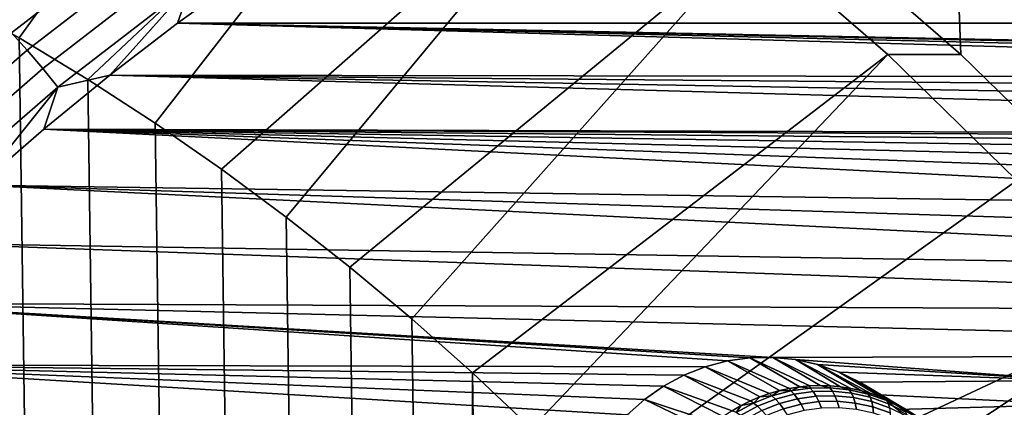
# Model space of a CAD drawing. Header units: metres. Extents: x -22 to 239, y -22 to 22.
# Tile 299 of 325: x 213 to 217.6, y 9.88 to 11.69. Entities that reach past the tile are written whole.
import ezdxf

# ---------------------------------------------------------------- set-up
doc = ezdxf.new("R2010")
doc.units = ezdxf.units.M
doc.layers.add('solid_10_151_033_XXX', color=7, linetype='CONTINUOUS')

msp = doc.modelspace()

# ---------------------------------------------------------------- linework, layer by layer
at = {"layer": 'solid_10_151_033_XXX'}
for points in [[(216.763474, 12.07652, 227.461121), (217.397079, 11.525177, 227.691727), (217.217407, 16.280254, 227.626328)], [(217.397079, 11.525177, 227.691727), (218.000061, 10.936251, 227.911194), (218.032181, 15.726037, 227.922882), (217.217407, 16.280254, 227.626328)], [(214.358215, 13.487585, 227.649841), (212.672134, 11.787946, 229.16452), (212.997879, 11.603481, 229.283081)], [(215.070831, 13.059322, 227.909225), (214.358215, 13.487585, 227.649841), (212.997879, 11.603481, 229.283081), (213.318314, 11.408838, 229.399719)], [(215.070831, 13.059322, 227.909225), (213.318314, 11.408838, 229.399719), (213.633255, 11.204146, 229.514343)], [(215.759308, 12.588466, 228.159805), (215.070831, 13.059322, 227.909225), (213.633255, 11.204146, 229.514343), (213.942337, 10.98961, 229.626846)], [(215.759308, 12.588466, 228.159805), (213.942337, 10.98961, 229.626846), (214.245285, 10.76545, 229.737106)], [(216.421494, 12.076488, 228.400818), (215.759308, 12.588466, 228.159805), (214.245285, 10.76545, 229.737106), (214.54187, 10.531833, 229.845047)], [(213.598282, 12.120382, 184.698227), (212.960785, 11.62748, 184.466202), (212.885834, 11.705322, 184.496613), (213.527603, 12.201525, 184.730194)], [(213.667969, 12.034737, 184.677994), (213.034973, 11.545317, 184.447601), (212.960785, 11.62748, 184.466202), (213.598282, 12.120382, 184.698227)], [(216.421494, 12.076488, 228.400818), (214.54187, 10.531833, 229.845047), (214.831848, 10.288918, 229.950592)], [(217.055054, 11.525182, 228.631424), (216.421494, 12.076488, 228.400818), (214.831848, 10.288918, 229.950592), (215.114899, 10.037018, 230.053619)], [(216.421494, 12.076488, 228.400818), (217.055054, 11.525182, 228.631424), (217.397079, 11.525177, 227.691727), (216.763474, 12.07652, 227.461121)], [(213.735794, 11.945666, 184.669754), (213.107468, 11.459868, 184.441055), (213.034973, 11.545317, 184.447601), (213.667969, 12.034737, 184.677994)], [(213.800888, 11.854294, 184.673584), (213.177368, 11.372212, 184.44664), (213.107468, 11.459868, 184.441055), (213.735794, 11.945666, 184.669754)], [(213.73735, 11.671422, 184.643936), (214.059677, 11.904324, 184.761246), (229.102448, 11.671424, 190.236359)], [(213.800888, 11.854294, 184.673584), (214.059677, 11.904324, 184.761246), (213.73735, 11.671422, 184.643936)], [(214.059677, 11.904324, 184.761246), (228.780136, 11.904325, 190.119049), (229.102448, 11.671424, 190.236359)], [(213.800888, 11.854294, 184.673584), (213.421524, 11.428628, 184.528976), (213.177368, 11.372212, 184.44664)], [(213.800888, 11.854294, 184.673584), (213.73735, 11.671422, 184.643936), (213.421524, 11.428628, 184.528976)], [(213.318314, -11.408838, 229.399719), (212.997879, 11.603481, 229.283081), (212.672134, 11.787946, 229.16452), (212.997879, -11.603481, 229.283081)], [(221.008469, 11.418055, 187.290405), (213.421524, 11.428628, 184.528976), (213.73735, 11.671422, 184.643936), (221.106812, 11.461402, 187.326187)], [(221.419907, 11.518, 187.44014), (213.73735, 11.671422, 184.643936), (229.102448, 11.671424, 190.236359), (229.418274, 11.42863, 190.351318)], [(221.313782, 11.511657, 187.40152), (213.73735, 11.671422, 184.643936), (221.419907, 11.518, 187.44014)], [(221.208862, 11.492689, 187.363342), (221.106812, 11.461402, 187.326187), (213.73735, 11.671422, 184.643936)], [(221.313782, 11.511657, 187.40152), (221.208862, 11.492689, 187.363342), (213.73735, 11.671422, 184.643936)], [(213.034973, 11.545317, 184.447601), (212.42926, 11.018239, 184.227142), (212.350754, 11.096651, 184.244171), (212.960785, 11.62748, 184.466202)], [(213.633255, -11.204146, 229.514343), (213.318314, 11.408838, 229.399719), (212.997879, 11.603481, 229.283081), (213.318314, -11.408838, 229.399719)], [(213.107468, 11.459868, 184.441055), (212.506241, 10.936692, 184.222229), (212.42926, 11.018239, 184.227142), (213.034973, 11.545317, 184.447601)], [(217.055054, 11.525182, 228.631424), (215.114899, 10.037018, 230.053619), (215.390793, 9.776317, 230.154037)], [(217.658005, 10.936286, 228.850876), (217.055054, 11.525182, 228.631424), (215.390793, 9.776317, 230.154037), (215.659378, 9.506945, 230.251785)], [(217.055054, 11.525182, 228.631424), (217.658005, 10.936286, 228.850876), (218.000061, 10.936251, 227.911194), (217.397079, 11.525177, 227.691727)], [(213.177368, 11.372212, 184.44664), (212.580734, 10.853037, 184.229492), (212.506241, 10.936692, 184.222229), (213.107468, 11.459868, 184.441055)], [(218.828598, 11.15921, 186.496994), (213.112442, 11.176139, 184.416473), (213.421524, 11.428628, 184.528976), (220.749466, 11.222472, 187.196121)], [(213.177368, 11.372212, 184.44664), (213.421524, 11.428628, 184.528976), (213.112442, 11.176139, 184.416473)], [(213.942337, -10.98961, 229.626846), (213.633255, 11.204146, 229.514343), (213.318314, 11.408838, 229.399719), (213.633255, -11.204146, 229.514343)], [(220.828735, 11.297859, 187.224976), (220.749466, 11.222472, 187.196121), (213.421524, 11.428628, 184.528976)], [(220.915497, 11.363371, 187.256561), (220.828735, 11.297859, 187.224976), (213.421524, 11.428628, 184.528976)], [(221.008469, 11.418055, 187.290405), (220.915497, 11.363371, 187.256561), (213.421524, 11.428628, 184.528976)], [(213.177368, 11.372212, 184.44664), (212.81044, 10.914219, 184.306564), (212.580734, 10.853037, 184.229492)], [(213.177368, 11.372212, 184.44664), (213.112442, 11.176139, 184.416473), (212.81044, 10.914219, 184.306564)], [(214.245285, -10.76545, 229.737106), (213.942337, 10.98961, 229.626846), (213.633255, 11.204146, 229.514343), (213.942337, -10.98961, 229.626846)], [(218.168991, 10.837244, 186.256912), (212.81044, 10.914219, 184.306564), (213.112442, 11.176139, 184.416473), (218.245499, 10.915674, 186.28476)], [(218.722656, 11.148637, 186.458435), (218.618607, 11.125534, 186.420563), (213.112442, 11.176139, 184.416473)], [(218.517639, 11.090177, 186.383804), (213.112442, 11.176139, 184.416473), (218.618607, 11.125534, 186.420563)], [(218.828598, 11.15921, 186.496994), (218.722656, 11.148637, 186.458435), (213.112442, 11.176139, 184.416473)], [(218.329956, 10.984631, 186.315491), (218.245499, 10.915674, 186.28476), (213.112442, 11.176139, 184.416473)], [(218.420914, 11.04296, 186.348602), (218.329956, 10.984631, 186.315491), (213.112442, 11.176139, 184.416473)], [(218.517639, 11.090177, 186.383804), (218.420914, 11.04296, 186.348602), (213.112442, 11.176139, 184.416473)], [(214.54187, -10.531833, 229.845047), (214.245285, 10.76545, 229.737106), (213.942337, 10.98961, 229.626846), (214.245285, -10.76545, 229.737106)], [(217.99498, 10.554418, 186.193573), (212.515701, 10.643051, 184.19928), (212.81044, 10.914219, 184.306564), (218.042877, 10.655416, 186.211014)], [(218.10112, 10.750069, 186.232208), (218.042877, 10.655416, 186.211014), (212.81044, 10.914219, 184.306564)], [(218.168991, 10.837244, 186.256912), (218.10112, 10.750069, 186.232208), (212.81044, 10.914219, 184.306564)], [(218.228439, 10.311656, 229.058487), (217.658005, 10.936286, 228.850876), (215.659378, 9.506945, 230.251785), (215.920288, 9.229296, 230.346756)], [(214.831848, -10.288918, 229.950592), (214.54187, 10.531833, 229.845047), (214.245285, 10.76545, 229.737106), (214.54187, -10.531833, 229.845047)], [(217.932388, 10.338549, 186.170792), (212.228485, 10.362842, 184.094742), (212.515701, 10.643051, 184.19928), (217.957962, 10.448277, 186.180099)], [(217.99498, 10.554418, 186.193573), (217.957962, 10.448277, 186.180099), (212.515701, 10.643051, 184.19928)], [(215.114899, -10.037018, 230.053619), (214.831848, 10.288918, 229.950592), (214.54187, 10.531833, 229.845047), (214.831848, -10.288918, 229.950592)], [(216.202866, 10.065249, 185.541306), (211.949066, 10.073891, 183.993042), (212.228485, 10.362842, 184.094742), (216.305954, 10.092456, 185.578827)], [(216.411484, 10.107242, 185.617233), (216.305954, 10.092456, 185.578827), (212.228485, 10.362842, 184.094742)], [(216.5177, 10.109359, 185.655884), (216.411484, 10.107242, 185.617233), (212.228485, 10.362842, 184.094742)], [(217.918503, 10.226243, 186.165741), (217.916519, 10.113242, 186.165024), (216.5177, 10.109359, 185.655884), (212.228485, 10.362842, 184.094742)], [(217.932388, 10.338549, 186.170792), (217.918503, 10.226243, 186.165741), (212.228485, 10.362842, 184.094742)], [(218.228439, 10.311656, 229.058487), (215.920288, 9.229296, 230.346756), (216.173325, 8.943561, 230.438858)], [(218.764389, 9.653443, 229.253571), (218.228439, 10.311656, 229.058487), (216.173325, 8.943561, 230.438858), (216.418396, 8.649867, 230.528046)], [(215.114899, -10.037018, 230.053619), (215.114899, 10.037018, 230.053619), (214.831848, 10.288918, 229.950592)], [(215.763657, 9.759274, 185.381439), (211.677673, 9.776412, 183.894272), (211.949066, 10.073891, 183.993042), (215.837341, 9.840672, 185.408264)], [(216.103104, 10.025855, 185.50499), (216.008209, 9.97488, 185.470459), (211.949066, 10.073891, 183.993042)], [(215.919281, 9.912919, 185.43808), (211.949066, 10.073891, 183.993042), (216.008209, 9.97488, 185.470459)], [(216.202866, 10.065249, 185.541306), (216.103104, 10.025855, 185.50499), (211.949066, 10.073891, 183.993042)], [(215.919281, 9.912919, 185.43808), (215.837341, 9.840672, 185.408264), (211.949066, 10.073891, 183.993042)], [(216.549606, 9.953823, 184.867142), (216.503326, 9.940629, 184.850296), (216.202866, 10.065249, 185.541306), (216.305954, 10.092456, 185.578827)], [(216.643921, 9.97152, 184.901474), (216.596512, 9.964132, 184.884216), (216.305954, 10.092456, 185.578827), (216.411484, 10.107242, 185.617233)], [(216.596512, 9.964132, 184.884216), (216.549606, 9.953823, 184.867142), (216.305954, 10.092456, 185.578827)], [(216.739517, 9.977447, 184.936264), (216.691635, 9.975964, 184.918839), (216.411484, 10.107242, 185.617233), (216.5177, 10.109359, 185.655884)], [(216.691635, 9.975964, 184.918839), (216.643921, 9.97152, 184.901474), (216.411484, 10.107242, 185.617233)], [(217.916519, 10.113242, 186.165024), (217.926453, 10.000496, 186.16864), (216.623611, 10.098789, 185.694443), (216.5177, 10.109359, 185.655884)], [(216.835129, 9.97152, 184.971069), (216.787399, 9.975964, 184.95369), (216.5177, 10.109359, 185.655884), (216.623611, 10.098789, 185.694443)], [(216.787399, 9.975964, 184.95369), (216.739517, 9.977447, 184.936264), (216.5177, 10.109359, 185.655884)], [(217.926453, 10.000496, 186.16864), (216.727692, 10.075682, 185.732315), (216.623611, 10.098789, 185.694443)], [(216.929443, 9.953823, 185.005386), (216.882523, 9.964132, 184.988312), (216.623611, 10.098789, 185.694443), (216.727692, 10.075682, 185.732315)], [(216.882523, 9.964132, 184.988312), (216.835129, 9.97152, 184.971069), (216.623611, 10.098789, 185.694443)], [(217.926453, 10.000496, 186.16864), (216.828674, 10.040317, 185.769073), (216.727692, 10.075682, 185.732315)], [(217.021179, 9.924594, 185.038788), (216.975708, 9.940629, 185.022232), (216.727692, 10.075682, 185.732315), (216.828674, 10.040317, 185.769073)], [(216.975708, 9.940629, 185.022232), (216.929443, 9.953823, 185.005386), (216.727692, 10.075682, 185.732315)], [(215.390793, -9.776317, 230.154037), (215.390793, 9.776317, 230.154037), (215.114899, 10.037018, 230.053619)], [(215.114899, -10.037018, 230.053619), (215.390793, -9.776317, 230.154037), (215.114899, 10.037018, 230.053619)], [(216.457855, 9.924594, 184.83374), (216.41333, 9.905772, 184.817551), (216.103104, 10.025855, 185.50499), (216.202866, 10.065249, 185.541306)], [(216.503326, 9.940629, 184.850296), (216.457855, 9.924594, 184.83374), (216.202866, 10.065249, 185.541306)], [(217.926453, 10.000496, 186.16864), (216.925369, 9.993113, 185.804276), (216.828674, 10.040317, 185.769073)], [(217.109116, 9.884228, 185.070786), (217.065704, 9.905772, 185.054993), (216.828674, 10.040317, 185.769073), (216.925369, 9.993113, 185.804276)], [(217.065704, 9.905772, 185.054993), (217.021179, 9.924594, 185.038788), (216.828674, 10.040317, 185.769073)], [(216.369919, 9.884228, 184.801743), (216.327759, 9.860033, 184.786392), (216.008209, 9.97488, 185.470459), (216.103104, 10.025855, 185.50499)], [(216.41333, 9.905772, 184.817551), (216.369919, 9.884228, 184.801743), (216.103104, 10.025855, 185.50499)], [(217.926453, 10.000496, 186.16864), (217.948166, 9.889766, 186.176544), (217.016357, 9.934763, 185.837387), (216.925369, 9.993113, 185.804276)], [(217.192062, 9.83327, 185.100983), (217.151291, 9.860033, 185.086136), (216.925369, 9.993113, 185.804276), (217.016357, 9.934763, 185.837387)], [(217.151291, 9.860033, 185.086136), (217.109116, 9.884228, 185.070786), (216.925369, 9.993113, 185.804276)], [(216.247742, 9.80403, 184.757278), (215.919281, 9.912919, 185.43808), (216.008209, 9.97488, 185.470459), (216.286987, 9.83327, 184.771561)], [(216.286987, 9.83327, 184.771561), (216.008209, 9.97488, 185.470459), (216.327759, 9.860033, 184.786392)], [(216.513474, 9.928836, 184.810776), (216.457855, 9.924594, 184.83374), (216.503326, 9.940629, 184.850296)], [(216.513474, 9.928836, 184.810776), (216.503326, 9.940629, 184.850296), (216.549606, 9.953823, 184.867142)], [(216.602081, 9.952219, 184.843018), (216.513474, 9.928836, 184.810776), (216.549606, 9.953823, 184.867142)], [(216.618103, 9.936795, 184.807526), (216.531113, 9.913836, 184.775848), (216.513474, 9.928836, 184.810776), (216.602081, 9.952219, 184.843018)], [(216.634171, 9.916205, 184.774765), (216.549316, 9.893811, 184.743881), (216.531113, 9.913836, 184.775848), (216.618103, 9.936795, 184.807526)], [(216.602081, 9.952219, 184.843018), (216.549606, 9.953823, 184.867142), (216.596512, 9.964132, 184.884216)], [(216.602081, 9.952219, 184.843018), (216.596512, 9.964132, 184.884216), (216.643921, 9.97152, 184.901474)], [(216.692581, 9.964899, 184.875961), (216.602081, 9.952219, 184.843018), (216.643921, 9.97152, 184.901474)], [(216.70697, 9.949245, 184.839859), (216.618103, 9.936795, 184.807526), (216.602081, 9.952219, 184.843018), (216.692581, 9.964899, 184.875961)], [(216.72084, 9.928349, 184.806305), (216.634171, 9.916205, 184.774765), (216.618103, 9.936795, 184.807526), (216.70697, 9.949245, 184.839859)], [(216.692581, 9.964899, 184.875961), (216.643921, 9.97152, 184.901474), (216.691635, 9.975964, 184.918839)], [(216.783844, 9.966715, 184.90918), (216.692581, 9.964899, 184.875961), (216.691635, 9.975964, 184.918839), (216.739517, 9.977447, 184.936264)], [(216.796585, 9.951029, 184.872482), (216.70697, 9.949245, 184.839859), (216.692581, 9.964899, 184.875961), (216.783844, 9.966715, 184.90918)], [(216.808258, 9.930088, 184.83812), (216.72084, 9.928349, 184.806305), (216.70697, 9.949245, 184.839859), (216.796585, 9.951029, 184.872482)], [(216.783844, 9.966715, 184.90918), (216.739517, 9.977447, 184.936264), (216.787399, 9.975964, 184.95369)], [(216.874725, 9.957645, 184.942261), (216.783844, 9.966715, 184.90918), (216.787399, 9.975964, 184.95369), (216.835129, 9.97152, 184.971069)], [(216.885818, 9.942123, 184.904953), (216.796585, 9.951029, 184.872482), (216.783844, 9.966715, 184.90918), (216.874725, 9.957645, 184.942261)], [(216.895294, 9.921403, 184.869797), (216.808258, 9.930088, 184.83812), (216.796585, 9.951029, 184.872482), (216.885818, 9.942123, 184.904953)], [(216.874725, 9.957645, 184.942261), (216.835129, 9.97152, 184.971069), (216.882523, 9.964132, 184.988312)], [(216.964096, 9.937804, 184.974792), (216.874725, 9.957645, 184.942261), (216.882523, 9.964132, 184.988312), (216.929443, 9.953823, 185.005386)], [(216.973557, 9.922642, 184.93689), (216.885818, 9.942123, 184.904953), (216.874725, 9.957645, 184.942261), (216.964096, 9.937804, 184.974792)], [(216.980865, 9.9024, 184.900955), (216.895294, 9.921403, 184.869797), (216.885818, 9.942123, 184.904953), (216.973557, 9.922642, 184.93689)], [(216.964096, 9.937804, 184.974792), (216.929443, 9.953823, 185.005386), (216.975708, 9.940629, 185.022232)], [(217.050797, 9.90744, 185.006348), (216.964096, 9.937804, 184.974792), (216.975708, 9.940629, 185.022232), (217.021179, 9.924594, 185.038788)], [(217.058701, 9.892828, 184.96788), (216.973557, 9.922642, 184.93689), (216.964096, 9.937804, 184.974792), (217.050797, 9.90744, 185.006348)], [(216.174377, 9.738521, 184.730576), (215.837341, 9.840672, 185.408264), (215.919281, 9.912919, 185.43808), (216.210159, 9.772411, 184.743591)], [(216.247742, 9.80403, 184.757278), (216.210159, 9.772411, 184.743591), (215.919281, 9.912919, 185.43808)], [(216.427887, 9.895042, 184.779617), (216.346405, 9.851264, 184.749969), (216.369919, 9.884228, 184.801743)], [(216.447067, 9.880655, 184.74527), (216.367065, 9.83767, 184.716141), (216.346405, 9.851264, 184.749969), (216.427887, 9.895042, 184.779617)], [(216.427887, 9.895042, 184.779617), (216.369919, 9.884228, 184.801743), (216.41333, 9.905772, 184.817551)], [(216.427887, 9.895042, 184.779617), (216.41333, 9.905772, 184.817551), (216.457855, 9.924594, 184.83374)], [(216.513474, 9.928836, 184.810776), (216.427887, 9.895042, 184.779617), (216.457855, 9.924594, 184.83374)], [(216.531113, 9.913836, 184.775848), (216.447067, 9.880655, 184.74527), (216.427887, 9.895042, 184.779617), (216.513474, 9.928836, 184.810776)], [(216.549316, 9.893811, 184.743881), (216.467361, 9.861448, 184.71405), (216.447067, 9.880655, 184.74527), (216.531113, 9.913836, 184.775848)], [(216.567749, 9.869153, 184.715469), (216.488342, 9.837796, 184.686554), (216.467361, 9.861448, 184.71405), (216.549316, 9.893811, 184.743881)], [(216.649963, 9.89085, 184.745392), (216.567749, 9.869153, 184.715469), (216.549316, 9.893811, 184.743881), (216.634171, 9.916205, 184.774765)], [(216.665176, 9.861224, 184.719971), (216.58606, 9.840341, 184.691162), (216.567749, 9.869153, 184.715469), (216.649963, 9.89085, 184.745392)], [(216.733948, 9.902616, 184.775955), (216.649963, 9.89085, 184.745392), (216.634171, 9.916205, 184.774765), (216.72084, 9.928349, 184.806305)], [(216.746017, 9.872549, 184.74939), (216.665176, 9.861224, 184.719971), (216.649963, 9.89085, 184.745392), (216.733948, 9.902616, 184.775955)], [(216.818634, 9.904302, 184.806778), (216.733948, 9.902616, 184.775955), (216.72084, 9.928349, 184.806305), (216.808258, 9.930088, 184.83812)], [(216.82753, 9.874171, 184.779053), (216.746017, 9.872549, 184.74939), (216.733948, 9.902616, 184.775955), (216.818634, 9.904302, 184.806778)], [(216.902969, 9.895885, 184.837479), (216.818634, 9.904302, 184.806778), (216.808258, 9.930088, 184.83812), (216.895294, 9.921403, 184.869797)], [(216.908691, 9.866071, 184.808594), (216.82753, 9.874171, 184.779053), (216.818634, 9.904302, 184.806778), (216.902969, 9.895885, 184.837479)], [(216.985886, 9.877475, 184.867645), (216.902969, 9.895885, 184.837479), (216.895294, 9.921403, 184.869797), (216.980865, 9.9024, 184.900955)], [(216.988495, 9.848351, 184.837646), (216.908691, 9.866071, 184.808594), (216.902969, 9.895885, 184.837479), (216.985886, 9.877475, 184.867645)], [(217.063919, 9.873321, 184.931168), (216.980865, 9.9024, 184.900955), (216.973557, 9.922642, 184.93689), (217.058701, 9.892828, 184.96788)], [(217.066345, 9.849299, 184.896942), (216.985886, 9.877475, 184.867645), (216.980865, 9.9024, 184.900955), (217.063919, 9.873321, 184.931168)], [(217.948166, 9.889766, 186.176544), (217.1008, 9.865806, 185.868118), (217.016357, 9.934763, 185.837387)], [(217.268875, 9.772411, 185.128937), (217.231293, 9.80403, 185.115265), (217.016357, 9.934763, 185.837387), (217.1008, 9.865806, 185.868118)], [(217.231293, 9.80403, 185.115265), (217.192062, 9.83327, 185.100983), (217.016357, 9.934763, 185.837387)], [(217.050797, 9.90744, 185.006348), (217.021179, 9.924594, 185.038788), (217.065704, 9.905772, 185.054993)], [(217.133774, 9.866935, 185.036545), (217.050797, 9.90744, 185.006348), (217.065704, 9.905772, 185.054993), (217.109116, 9.884228, 185.070786)], [(217.140167, 9.853057, 184.997528), (217.058701, 9.892828, 184.96788), (217.050797, 9.90744, 185.006348), (217.133774, 9.866935, 185.036545)], [(217.143372, 9.83453, 184.960098), (217.063919, 9.873321, 184.931168), (217.058701, 9.892828, 184.96788), (217.140167, 9.853057, 184.997528)], [(216.346405, 9.851264, 184.749969), (216.327759, 9.860033, 184.786392), (216.369919, 9.884228, 184.801743)], [(216.467361, 9.861448, 184.71405), (216.389313, 9.819522, 184.685638), (216.367065, 9.83767, 184.716141), (216.447067, 9.880655, 184.74527)], [(217.065933, 9.821233, 184.865829), (216.988495, 9.848351, 184.837646), (216.985886, 9.877475, 184.867645), (217.066345, 9.849299, 184.896942)], [(217.948166, 9.889766, 186.176544), (217.981384, 9.78232, 186.188629), (217.177292, 9.787395, 185.895966), (217.1008, 9.865806, 185.868118)], [(217.133774, 9.866935, 185.036545), (217.109116, 9.884228, 185.070786), (217.151291, 9.860033, 185.086136)]]:
    msp.add_3dface(points, dxfattribs=at)

doc.saveas('drawing.dxf')
